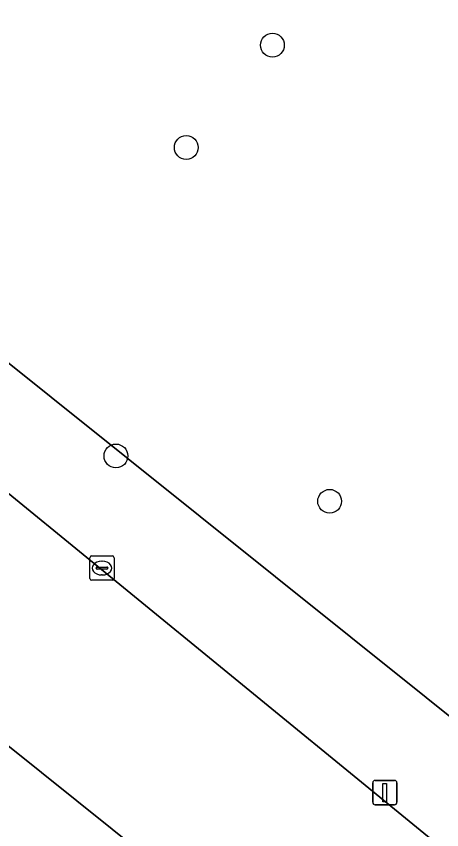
# Model space of a CAD drawing. Extents: x 159674 to 160531, y 382172 to 382904.
# Drawn here: x 160386.14 to 160403.62, y 382632.46 to 382665.87 of the extents above; entities that cross this region are included whole.
import ezdxf

# ---------------------------------------------------------------- set-up
doc = ezdxf.new("R2010")
doc.units = 0
for name, color, linetype in [('IMGEO_Boom', 7, 'Continuous'), ('IMGEO_Groenvoorziening', 7, 'Continuous'), ('IMGEO_Kolk', 7, 'Continuous'), ('IMGEO_Lichtmast', 7, 'Continuous'), ('IMGEO_Rijbaan_lokaal_gesloten', 7, 'Continuous'), ('IMGEO_Voetpad_open', 7, 'Continuous')]:
    doc.layers.add(name, color=color, linetype=linetype)

msp = doc.modelspace()

# ---------------------------------------------------------------- linework, layer by layer
at = {"layer": 'IMGEO_Boom'}
for centre in [(160396.664, 382664.684), (160393.126, 382660.482), (160390.238, 382647.812), (160399.015, 382645.95)]:
    msp.add_circle(centre, 0.489, dxfattribs=at)
at = {"layer": 'IMGEO_Groenvoorziening'}
msp.add_lwpolyline([(160409.805, 382663.942), (160403.094, 382669.326), (160401.299, 382667.119), (160398.514, 382669.339), (160393.048, 382673.75), (160391.054, 382673.481), (160378.286, 382657.664), (160406.072, 382635.422)], dxfattribs=at)
at = {"layer": 'IMGEO_Kolk'}
for p, q in [((160389.164, 382642.781), (160389.164, 382643.633)), ((160389.239, 382643.707), (160390.091, 382643.707)), ((160389.652, 382643.487), (160389.677, 382643.487)), ((160390.165, 382643.633), (160390.165, 382642.781)), ((160389.423, 382643.201), (160389.423, 382643.213)), ((160389.861, 382643.164), (160389.463, 382643.164)), ((160389.466, 382643.25), (160389.864, 382643.25)), ((160389.907, 382643.213), (160389.907, 382643.201)), ((160389.675, 382642.927), (160389.65, 382642.927)), ((160390.091, 382642.707), (160389.239, 382642.707))]:
    msp.add_line(p, q, dxfattribs=at)
for points in [[(160389.164, 382642.781), (160389.164, 382643.633)], [(160389.239, 382643.707), (160390.091, 382643.707)], [(160390.165, 382643.633), (160390.165, 382642.781)], [(160390.091, 382642.707), (160389.239, 382642.707)]]:
    msp.add_lwpolyline(points, dxfattribs=at)
for centre, radius, start, end in [((160389.241, 382643.631), 0.0765, 91.552, 178.448), ((160389.241, 382643.631), 0.0765, 91.552, 178.448), ((160390.089, 382643.631), 0.0765, 1.552, 88.448), ((160390.089, 382643.631), 0.0765, 1.552, 88.448), ((160389.463, 382643.21), 0.0403, 85.8775, 175.7526), ((160389.46, 382643.2), 0.0366, 178.938, 274.7102), ((160389.864, 382643.207), 0.043, 264.8664, 352.4533), ((160389.868, 382643.212), 0.0386, 1.7309, 96.639), ((160389.241, 382642.783), 0.0765, 181.552, 268.448), ((160389.241, 382642.783), 0.0765, 181.552, 268.448), ((160390.089, 382642.783), 0.0765, 271.552, 358.448), ((160390.089, 382642.783), 0.0765, 271.552, 358.448)]:
    msp.add_arc(centre, radius, start, end, dxfattribs=at)
for centre, major_axis, ratio, start_param, end_param in [((160389.651, 382643.207), (-0.387, 0.002), 0.722429, 4.712389, 7.853982), ((160389.676, 382643.207), (-0.39, 0.002), 0.717154, 1.570796, 4.712389)]:
    msp.add_ellipse(centre, major_axis=major_axis, ratio=ratio, start_param=start_param, end_param=end_param, dxfattribs=at)
at = {"layer": 'IMGEO_Lichtmast'}
for p, q in [((160400.885, 382634.49), (160401.675, 382634.49)), ((160401.675, 382634.49), (160400.885, 382634.49)), ((160400.785, 382633.59), (160400.785, 382634.39)), ((160400.785, 382634.39), (160400.785, 382633.59)), ((160401.775, 382634.39), (160401.775, 382633.59)), ((160401.775, 382633.59), (160401.775, 382634.39)), ((160401.675, 382633.49), (160400.885, 382633.49)), ((160400.885, 382633.49), (160401.675, 382633.49))]:
    msp.add_line(p, q, dxfattribs=at)
msp.add_lwpolyline([(160401.205, 382634.365), (160401.355, 382634.365), (160401.355, 382633.615), (160401.205, 382633.615), (160401.205, 382634.365)], dxfattribs=at)
for centre, start, end in [((160400.885, 382634.39), 90, 180), ((160400.885, 382634.39), 90, 180), ((160401.675, 382634.39), 0, 90), ((160401.675, 382634.39), 360, 90), ((160400.885, 382633.59), 180, 270), ((160400.885, 382633.59), 180, 270), ((160401.675, 382633.59), 270, 0), ((160401.675, 382633.59), 270, 0)]:
    msp.add_arc(centre, 0.1, start, end, dxfattribs=at)
at = {"layer": 'IMGEO_Rijbaan_lokaal_gesloten'}
for points in [[(160384.589, 382647.265), (160379.847, 382640.684), (160391.528, 382631.318), (160396.148, 382627.615), (160400.355, 382624.242), (160401.023, 382623.483)], [(160406.571, 382629.307), (160384.589, 382647.265)]]:
    msp.add_lwpolyline(points, dxfattribs=at)
at = {"layer": 'IMGEO_Voetpad_open'}
for points in [[(160378.286, 382657.664), (160376.754, 382655.854), (160377.969, 382654.877), (160376.836, 382653.466), (160382.462, 382648.966), (160384.589, 382647.265), (160406.571, 382629.307), (160410.553, 382632.042), (160406.072, 382635.422)], [(160379.847, 382640.684), (160377.722, 382642.387), (160375.287, 382644.339), (160372.955, 382641.374), (160375.524, 382639.345), (160377.395, 382637.867), (160384.552, 382632.213), (160386.458, 382630.707), (160389.367, 382628.409), (160391.528, 382631.318)]]:
    msp.add_lwpolyline(points, close=True, dxfattribs=at)

doc.saveas('drawing.dxf')
